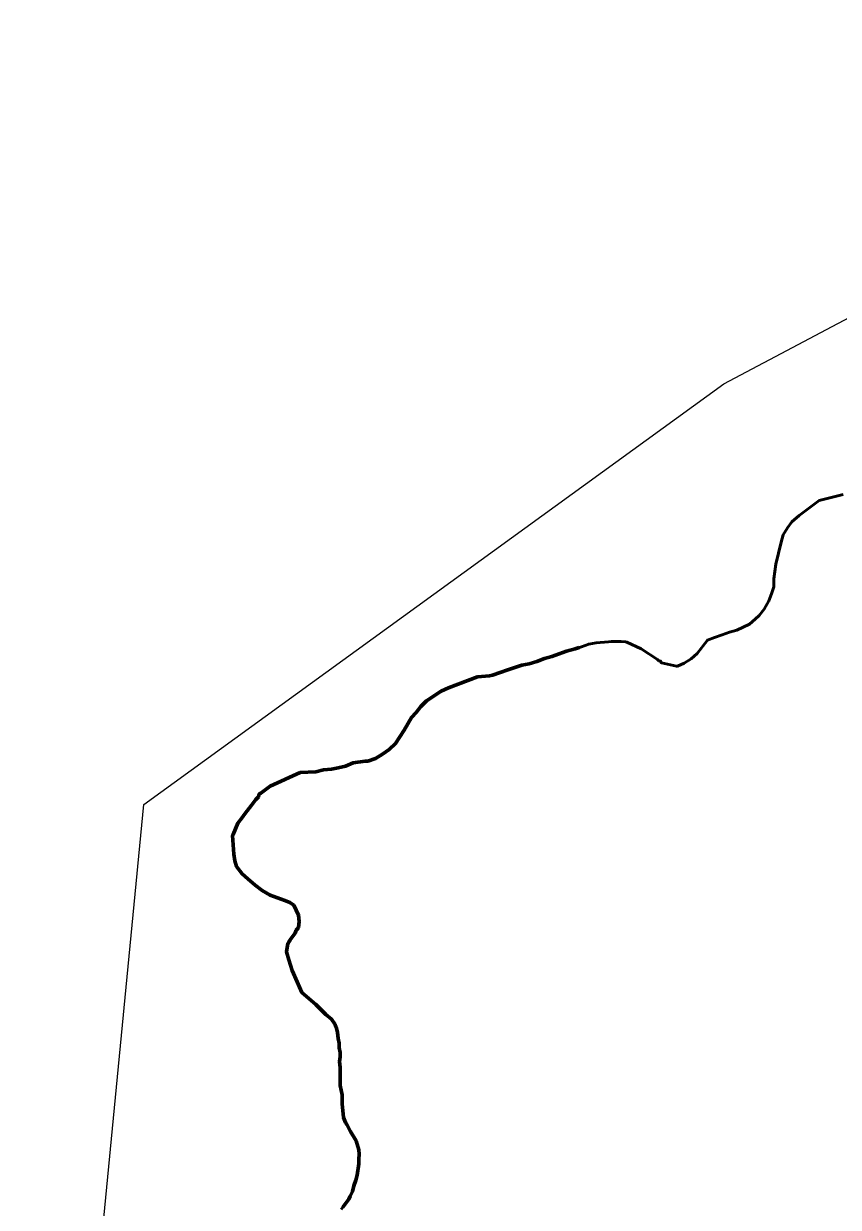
# Model space of a CAD drawing. Extents: x 553962 to 842807, y 8883888 to 9032388.
# Drawn here: x 804513 to 805079, y 9022731 to 9023555 of the extents above; entities that cross this region are included whole.
import ezdxf

# ---------------------------------------------------------------- set-up
doc = ezdxf.new("R2010")
doc.units = 0
doc.header["$LTSCALE"] = 20
doc.linetypes.add('LONG_DASH_SHORT_DASH', pattern=[9.9, 6, -1.2, 1.5, -1.2])
for name, color, linetype, lineweight in [('24', 7, 'Continuous', 25), ('27', 7, 'Continuous', 13), ('35', 7, 'Continuous', 13), ('7', 7, 'LONG_DASH_SHORT_DASH', 60), ('8', 7, 'Continuous', 13)]:
    doc.layers.add(name, color=color, linetype=linetype, lineweight=lineweight)

msp = doc.modelspace()

# ---------------------------------------------------------------- linework, layer by layer
at = {"layer": '24', "lineweight": 53}
for points in [[(804705.05, 9023034.05), (804715.76, 9023034.56), (804721.1, 9023035.8), (804726.79, 9023036.29), (804731.4, 9023037.15), (804736.4, 9023038.39), (804741.87, 9023040.66), (804750.22, 9023041.91), (804752.03, 9023042.01), (804757.29, 9023043.72), (804762.3, 9023046.84), (804766.99, 9023049.96), (804771.18, 9023054.12), (804777.31, 9023063.45), (804782.54, 9023072.21), (804785.73, 9023075.79), (804788.96, 9023079.94), (804792.81, 9023083.81), (804803.07, 9023090.71), (804808.22, 9023092.98), (804828.38, 9023100.58), (804836.71, 9023101.26), (804838.84, 9023101.64), (804849.43, 9023105.54), (804859.28, 9023108.67), (804864.25, 9023109.63), (804869.72, 9023111.34), (804874.88, 9023113.24), (804880.16, 9023114.66), (804890.18, 9023118.37), (804896.3, 9023119.98), (804900.62, 9023121.41), (804905.78, 9023123.31), (804910.94, 9023124.27), (804919.45, 9023124.95), (804921.41, 9023125.24), (804928.14, 9023125.26), (804931.26, 9023124.99), (804932.36, 9023124.62), (804942.32, 9023120.14), (804953.51, 9023112.74), (804954.52, 9023111.71), (804955.7, 9023111.53), (804956.1, 9023110.5), (804956.48, 9023110.22), (804966.89, 9023107.9), (804967.57, 9023108), (804972.2, 9023110.08), (804977.02, 9023113.01), (804981.09, 9023116.69), (804988.3, 9023126.12), (804993.28, 9023128.02), (804998.57, 9023129.73), (805003.58, 9023131.62), (805008.86, 9023132.96), (805017.6, 9023137.31), (805021.61, 9023140.62), (805024.27, 9023143.26), (805027.8, 9023147.6), (805031.08, 9023153.35), (805032.94, 9023158.34), (805034.44, 9023163.14), (805034.56, 9023168.78), (805035.8, 9023178.85), (805039.6, 9023194.28), (805041.11, 9023199.37), (805044.08, 9023204.27), (805047.1, 9023208.42), (805052.06, 9023212.76), (805066.12, 9023223.24), (805082.67, 9023227.44)], [(804697.12, 9022903.68), (804695.4, 9022909.22), (804696.4, 9022915.15), (804697.22, 9022916.09), (804697.7, 9022917.32), (804701.38, 9022922.13), (804702.17, 9022924.2), (804703.54, 9022925.61), (804703.8, 9022926.27), (804704.33, 9022930.32), (804703.71, 9022934.64), (804700.51, 9022941.59), (804697.74, 9022943.56), (804694.32, 9022944.96), (804684.19, 9022948.59), (804678.52, 9022951.96), (804673.62, 9022955.61), (804668.5, 9022960.01), (804664.53, 9022963.57), (804660.78, 9022968.54), (804659.44, 9022972.49), (804658.76, 9022977.1), (804657.82, 9022990.26), (804658.29, 9022990.92), (804661.7, 9022998.83), (804664.16, 9023001.94), (804666.5, 9023005.24), (804671.45, 9023011.46), (804674.03, 9023015.33), (804675.91, 9023017.03), (804676.39, 9023019.1), (804677.65, 9023019.67), (804684.09, 9023024.58), (804705.05, 9023034.05)], [(804702.83, 9022888.46), (804699.46, 9022896.16), (804697.12, 9022903.68)], [(804733.4, 9022730), (804734.54, 9022731.7), (804738.8, 9022737.26), (804739.86, 9022739.14), (804741.39, 9022742.53), (804742.37, 9022746.39), (804743.66, 9022750.35), (804744.52, 9022753.74), (804745.82, 9022761.64), (804745.86, 9022764.93), (804746.12, 9022768.51), (804745.77, 9022771.52), (804743.84, 9022777.81), (804739.98, 9022784.19), (804737.45, 9022789.17), (804736.42, 9022790.58), (804735.11, 9022793.96), (804734.12, 9022803.45), (804734.07, 9022809.85), (804732.79, 9022816.33), (804732.74, 9022828.75), (804732.42, 9022832.88), (804732.7, 9022836.08), (804732.69, 9022839.19), (804732.07, 9022842.48), (804732.02, 9022845.67), (804731.4, 9022848.96), (804731.03, 9022853.1), (804730.09, 9022857.05), (804729.48, 9022857.42), (804729.3, 9022858.64), (804726.7, 9022862.49), (804722.84, 9022865.67), (804715.9, 9022872.7), (804706.19, 9022880.86), (804702.83, 9022888.46)]]:
    msp.add_lwpolyline(points, dxfattribs=at)
at = {"layer": '27'}
for points in [[(805082.67, 9023227.44), (805066.12, 9023223.24), (805052.06, 9023212.76), (805047.1, 9023208.42), (805044.08, 9023204.27), (805041.11, 9023199.37), (805039.6, 9023194.28), (805035.8, 9023178.85), (805034.56, 9023168.78), (805034.44, 9023163.14), (805032.94, 9023158.34), (805031.08, 9023153.35), (805027.8, 9023147.6), (805024.27, 9023143.26), (805021.61, 9023140.62), (805017.6, 9023137.31), (805008.86, 9023132.96), (805003.58, 9023131.62), (804998.57, 9023129.73), (804993.28, 9023128.02), (804988.3, 9023126.12), (804981.09, 9023116.69), (804977.02, 9023113.01), (804972.2, 9023110.08), (804967.57, 9023108), (804966.89, 9023107.9), (804956.48, 9023110.22), (804956.1, 9023110.5), (804955.7, 9023111.53), (804954.52, 9023111.71), (804953.51, 9023112.74), (804942.32, 9023120.14), (804932.36, 9023124.62), (804931.26, 9023124.99), (804928.14, 9023125.26), (804921.41, 9023125.24), (804919.45, 9023124.95), (804910.94, 9023124.27), (804905.78, 9023123.31), (804900.62, 9023121.41), (804896.3, 9023119.98), (804890.18, 9023118.37), (804880.16, 9023114.66), (804874.88, 9023113.24), (804869.72, 9023111.34), (804864.25, 9023109.63), (804859.28, 9023108.67), (804849.43, 9023105.54), (804838.84, 9023101.64), (804836.71, 9023101.26), (804828.38, 9023100.58), (804808.22, 9023092.98), (804803.07, 9023090.71), (804792.81, 9023083.81), (804788.96, 9023079.94), (804785.73, 9023075.79), (804782.54, 9023072.21), (804777.31, 9023063.45), (804771.18, 9023054.12), (804766.99, 9023049.96), (804762.3, 9023046.84), (804757.29, 9023043.72), (804752.03, 9023042.01), (804750.22, 9023041.91), (804741.87, 9023040.66), (804736.4, 9023038.39), (804731.4, 9023037.15), (804726.79, 9023036.29), (804721.1, 9023035.8), (804715.76, 9023034.56), (804705.05, 9023034.05)], [(804705.05, 9023034.05), (804684.09, 9023024.58), (804677.65, 9023019.67), (804676.39, 9023019.1), (804675.91, 9023017.03), (804674.03, 9023015.33), (804671.45, 9023011.46), (804666.5, 9023005.24), (804664.16, 9023001.94), (804661.7, 9022998.83), (804658.29, 9022990.92), (804657.82, 9022990.26), (804658.76, 9022977.1), (804659.44, 9022972.49), (804660.78, 9022968.54), (804664.53, 9022963.57), (804668.5, 9022960.01), (804673.62, 9022955.61), (804678.52, 9022951.96), (804684.19, 9022948.59), (804694.32, 9022944.96), (804697.74, 9022943.56), (804700.51, 9022941.59), (804703.71, 9022934.64), (804704.33, 9022930.32), (804703.8, 9022926.27), (804703.54, 9022925.61), (804702.17, 9022924.2), (804701.38, 9022922.13), (804697.7, 9022917.32), (804697.22, 9022916.09), (804696.4, 9022915.15), (804695.4, 9022909.22), (804697.12, 9022903.68)], [(804697.12, 9022903.68), (804699.46, 9022896.16), (804702.83, 9022888.46)], [(804702.83, 9022888.46), (804706.19, 9022880.86), (804715.9, 9022872.7), (804722.84, 9022865.67), (804726.7, 9022862.49), (804729.3, 9022858.64), (804729.48, 9022857.42), (804730.09, 9022857.05), (804731.03, 9022853.1), (804731.4, 9022848.96), (804732.02, 9022845.67), (804732.07, 9022842.48), (804732.69, 9022839.19), (804732.7, 9022836.08), (804732.42, 9022832.88), (804732.74, 9022828.75), (804732.79, 9022816.33), (804734.07, 9022809.85), (804734.12, 9022803.45), (804735.11, 9022793.96), (804736.42, 9022790.58), (804737.45, 9022789.17), (804739.98, 9022784.19), (804743.84, 9022777.81), (804745.77, 9022771.52), (804746.12, 9022768.51), (804745.86, 9022764.93), (804745.82, 9022761.64), (804744.52, 9022753.74), (804743.66, 9022750.35), (804742.37, 9022746.39), (804741.39, 9022742.53), (804739.86, 9022739.14), (804738.8, 9022737.26), (804734.54, 9022731.7), (804733.4, 9022730)]]:
    msp.add_lwpolyline(points, dxfattribs=at)
at = {"layer": '35'}
for points in [[(805082.67, 9023227.44), (805066.12, 9023223.24), (805052.06, 9023212.76), (805047.1, 9023208.42), (805044.08, 9023204.27), (805041.11, 9023199.37), (805039.6, 9023194.28), (805035.8, 9023178.85), (805034.56, 9023168.78), (805034.44, 9023163.14), (805032.94, 9023158.34), (805031.08, 9023153.35), (805027.8, 9023147.6), (805024.27, 9023143.26), (805021.61, 9023140.62), (805017.6, 9023137.31), (805008.86, 9023132.96), (805003.58, 9023131.62), (804998.57, 9023129.73), (804993.28, 9023128.02), (804988.3, 9023126.12), (804981.09, 9023116.69), (804977.02, 9023113.01), (804972.2, 9023110.08), (804967.57, 9023108), (804966.89, 9023107.9), (804956.48, 9023110.22), (804956.1, 9023110.5), (804955.7, 9023111.53), (804954.52, 9023111.71), (804953.51, 9023112.74), (804942.32, 9023120.14), (804932.36, 9023124.62), (804931.26, 9023124.99), (804928.14, 9023125.26), (804921.41, 9023125.24), (804919.45, 9023124.95), (804910.94, 9023124.27), (804905.78, 9023123.31), (804900.62, 9023121.41), (804896.3, 9023119.98), (804890.18, 9023118.37), (804880.16, 9023114.66), (804874.88, 9023113.24), (804869.72, 9023111.34), (804864.25, 9023109.63), (804859.28, 9023108.67), (804849.43, 9023105.54), (804838.84, 9023101.64), (804836.71, 9023101.26), (804828.38, 9023100.58), (804808.22, 9023092.98), (804803.07, 9023090.71), (804792.81, 9023083.81), (804788.96, 9023079.94), (804785.73, 9023075.79), (804782.54, 9023072.21), (804777.31, 9023063.45), (804771.18, 9023054.12), (804766.99, 9023049.96), (804762.3, 9023046.84), (804757.29, 9023043.72), (804752.03, 9023042.01), (804750.22, 9023041.91), (804741.87, 9023040.66), (804736.4, 9023038.39), (804731.4, 9023037.15), (804726.79, 9023036.29), (804721.1, 9023035.8), (804715.76, 9023034.56), (804705.05, 9023034.05)], [(804705.05, 9023034.05), (804684.09, 9023024.58), (804677.65, 9023019.67), (804676.39, 9023019.1), (804675.91, 9023017.03), (804674.03, 9023015.33), (804671.45, 9023011.46), (804666.5, 9023005.24), (804664.16, 9023001.94), (804661.7, 9022998.83), (804658.29, 9022990.92), (804657.82, 9022990.26), (804658.76, 9022977.1), (804659.44, 9022972.49), (804660.78, 9022968.54), (804664.53, 9022963.57), (804668.5, 9022960.01), (804673.62, 9022955.61), (804678.52, 9022951.96), (804684.19, 9022948.59), (804694.32, 9022944.96), (804697.74, 9022943.56), (804700.51, 9022941.59), (804703.71, 9022934.64), (804704.33, 9022930.32), (804703.8, 9022926.27), (804703.54, 9022925.61), (804702.17, 9022924.2), (804701.38, 9022922.13), (804697.7, 9022917.32), (804697.22, 9022916.09), (804696.4, 9022915.15), (804695.4, 9022909.22), (804697.12, 9022903.68)], [(804697.12, 9022903.68), (804699.46, 9022896.16), (804702.83, 9022888.46)], [(804702.83, 9022888.46), (804706.19, 9022880.86), (804715.9, 9022872.7), (804722.84, 9022865.67), (804726.7, 9022862.49), (804729.3, 9022858.64), (804729.48, 9022857.42), (804730.09, 9022857.05), (804731.03, 9022853.1), (804731.4, 9022848.96), (804732.02, 9022845.67), (804732.07, 9022842.48), (804732.69, 9022839.19), (804732.7, 9022836.08), (804732.42, 9022832.88), (804732.74, 9022828.75), (804732.79, 9022816.33), (804734.07, 9022809.85), (804734.12, 9022803.45), (804735.11, 9022793.96), (804736.42, 9022790.58), (804737.45, 9022789.17), (804739.98, 9022784.19), (804743.84, 9022777.81), (804745.77, 9022771.52), (804746.12, 9022768.51), (804745.86, 9022764.93), (804745.82, 9022761.64), (804744.52, 9022753.74), (804743.66, 9022750.35), (804742.37, 9022746.39), (804741.39, 9022742.53), (804739.86, 9022739.14), (804738.8, 9022737.26), (804734.54, 9022731.7), (804733.4, 9022730)]]:
    msp.add_lwpolyline(points, dxfattribs=at)
at = {"layer": '7'}
for points in [[(804705.05, 9023034.05), (804715.76, 9023034.56), (804721.1, 9023035.8), (804726.79, 9023036.29), (804731.4, 9023037.15), (804736.4, 9023038.39), (804741.87, 9023040.66), (804750.22, 9023041.91), (804752.03, 9023042.01), (804757.29, 9023043.72), (804762.3, 9023046.84), (804766.99, 9023049.96), (804771.18, 9023054.12), (804777.31, 9023063.45), (804782.54, 9023072.21), (804785.73, 9023075.79), (804788.96, 9023079.94), (804792.81, 9023083.81), (804803.07, 9023090.71), (804808.22, 9023092.98), (804828.38, 9023100.58), (804836.71, 9023101.26), (804838.84, 9023101.64), (804849.43, 9023105.54), (804859.28, 9023108.67), (804864.25, 9023109.63), (804869.72, 9023111.34), (804874.88, 9023113.24), (804880.16, 9023114.66), (804890.18, 9023118.37), (804896.3, 9023119.98), (804898.99, 9023120.87)], [(804697.12, 9022903.68), (804695.4, 9022909.22), (804696.4, 9022915.15), (804697.22, 9022916.09), (804697.7, 9022917.32), (804701.38, 9022922.13), (804702.17, 9022924.2), (804703.54, 9022925.61), (804703.8, 9022926.27), (804704.33, 9022930.32), (804703.71, 9022934.64), (804700.51, 9022941.59), (804697.74, 9022943.56), (804694.32, 9022944.96), (804684.19, 9022948.59), (804678.52, 9022951.96), (804673.62, 9022955.61), (804668.5, 9022960.01), (804664.53, 9022963.57), (804660.78, 9022968.54), (804659.44, 9022972.49), (804658.76, 9022977.1), (804657.82, 9022990.26), (804658.29, 9022990.92), (804661.7, 9022998.83), (804664.16, 9023001.94), (804666.5, 9023005.24), (804671.45, 9023011.46), (804674.03, 9023015.33), (804675.91, 9023017.03), (804676.39, 9023019.1), (804677.65, 9023019.67), (804684.09, 9023024.58), (804705.05, 9023034.05)], [(804702.83, 9022888.46), (804699.46, 9022896.16), (804697.12, 9022903.68)], [(804734.54, 9022731.7), (804738.8, 9022737.26), (804739.86, 9022739.14), (804741.39, 9022742.53), (804742.37, 9022746.39), (804743.66, 9022750.35), (804744.52, 9022753.74), (804745.82, 9022761.64), (804745.86, 9022764.93), (804746.12, 9022768.51), (804745.77, 9022771.52), (804743.84, 9022777.81), (804739.98, 9022784.19), (804737.45, 9022789.17), (804736.42, 9022790.58), (804735.11, 9022793.96), (804734.12, 9022803.45), (804734.07, 9022809.85), (804732.79, 9022816.33), (804732.74, 9022828.75), (804732.42, 9022832.88), (804732.7, 9022836.08), (804732.69, 9022839.19), (804732.07, 9022842.48), (804732.02, 9022845.67), (804731.4, 9022848.96), (804731.03, 9022853.1), (804730.09, 9022857.05), (804729.48, 9022857.42), (804729.3, 9022858.64), (804726.7, 9022862.49), (804722.84, 9022865.67), (804715.9, 9022872.7), (804706.19, 9022880.86), (804702.83, 9022888.46)]]:
    msp.add_lwpolyline(points, dxfattribs=at)
at = {"layer": '8'}
msp.add_lwpolyline([(804512.59, 9022148.37), (804596.1, 9023011.85), (804999.78, 9023304.32), (805473.06, 9023555.01), (806133.16, 9022695.56), (806529.04, 9021665.75), (807783.76, 9022273.72), (808229.19, 9022162.3)], dxfattribs=at)

doc.saveas('drawing.dxf')
